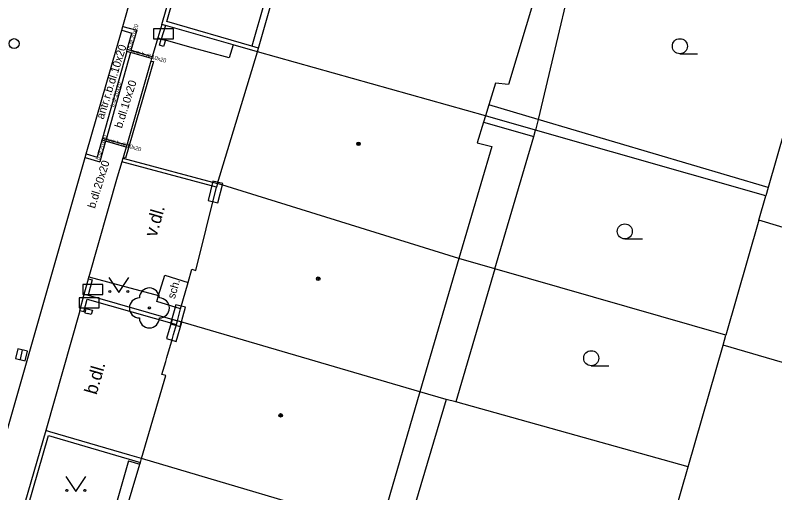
# Model space of a CAD drawing. Extents: x -595546 to -593986, y -1160845 to -1159202.
# Drawn here: x -595520.04 to -595482.07, y -1159250.16 to -1159226.28 of the extents above; entities that cross this region are included whole.
import ezdxf

# ---------------------------------------------------------------- set-up
doc = ezdxf.new("R2010")
doc.units = 0
for name, color, linetype in [('kanalizace - povrch.  znaky - skut. velikost', 7, 'Continuous'), ('Level 22', 7, 'Continuous'), ('Level 24', 7, 'Continuous'), ('Level 27', 7, 'Continuous'), ('Level 28', 7, 'Continuous'), ('Level 36', 7, 'Continuous'), ('Level 39', 7, 'Continuous'), ('silnoproud - povrch.  znaky a  RIS  skut. velikost', 7, 'Continuous'), ('TM - budovy zdene_ betonove - VP', 7, 'Continuous'), ('TM - chodniky - VP', 7, 'Continuous'), ('TM - komunikace - VP', 7, 'Continuous'), ('TM - plot drateny_ kovovy - VP', 7, 'Continuous'), ('TM - podezdivka plotu - VP', 7, 'Continuous'), ('TM - popis povrchu', 7, 'Continuous'), ('TM - poznamka', 7, 'Continuous'), ('TM - rozhrani mezi zpev. plochami mezi sebou - VP', 7, 'Continuous'), ('TM - rozhrani ploch obecne - VP', 7, 'Continuous'), ('TM - zed operna - VP', 7, 'Continuous')]:
    doc.layers.add(name, color=color, linetype=linetype)

msp = doc.modelspace()

# ---------------------------------------------------------------- linework, layer by layer
at = {"layer": 'kanalizace - povrch.  znaky - skut. velikost'}
for points in [[(-595513.25, -1159228.57), (-595514.46, -1159232.78), (-595514.49, -1159232.88), (-595514.64, -1159233.39)], [(-595513.25, -1159228.57), (-595513.13, -1159228.6), (-595514.52, -1159233.42), (-595514.64, -1159233.39)]]:
    msp.add_lwpolyline(points, dxfattribs=at)
at = {"layer": 'Level 22'}
msp.add_circle((-595513.33, -1159240.92), 0.05, dxfattribs=at)
for centre, start, end in [((-595513.33, -1159240.42), 0, 180), ((-595513.83, -1159240.92), 90, 270), ((-595512.83, -1159240.92), 270, 90), ((-595513.33, -1159241.42), 180, 0)]:
    msp.add_arc(centre, 0.5, start, end, dxfattribs=at)
at = {"layer": 'Level 24'}
for points in [[(-595513.118, -1159227.469), (-595512.118, -1159227.469), (-595512.118, -1159226.969), (-595513.118, -1159226.969)], [(-595510.153, -1159234.577), (-595510.395, -1159235.547), (-595509.91, -1159235.669), (-595509.667, -1159234.699)], [(-595516.648, -1159240.249), (-595515.648, -1159240.249), (-595515.648, -1159239.749), (-595516.648, -1159239.749)], [(-595516.838, -1159240.919), (-595515.838, -1159240.919), (-595515.838, -1159240.419), (-595516.838, -1159240.419)], [(-595512.013, -1159240.754), (-595512.274, -1159241.719), (-595511.792, -1159241.85), (-595511.53, -1159240.884)], [(-595511.99, -1159242.59), (-595511.71, -1159241.63), (-595512.19, -1159241.49), (-595512.47, -1159242.45)]]:
    msp.add_lwpolyline(points, close=True, dxfattribs=at)
at = {"layer": 'Level 27'}
msp.add_line((-595519.777, -1159243.503), (-595519.663, -1159243.017), dxfattribs=at)
msp.add_lwpolyline([(-595519.533, -1159243.56), (-595519.42, -1159243.073), (-595519.907, -1159242.96), (-595520.02, -1159243.447)], close=True, dxfattribs=at)
at = {"layer": 'Level 28'}
msp.add_circle((-595520.09, -1159227.7), 0.25, dxfattribs=at)
at = {"layer": 'Level 36'}
for p, q in [((-595486.82, -1159228.205), (-595485.945, -1159228.205)), ((-595489.57, -1159237.465), (-595488.695, -1159237.465)), ((-595491.25, -1159243.805), (-595490.375, -1159243.805))]:
    msp.add_line(p, q, dxfattribs=at)
for points in [[(-595515.36, -1159239.4), (-595514.86, -1159240.15), (-595514.36, -1159239.4)], [(-595517.51, -1159249.34), (-595517.01, -1159250.09), (-595516.51, -1159249.34)]]:
    msp.add_lwpolyline(points, dxfattribs=at)
for centre, radius in [((-595486.82, -1159227.83), 0.375), ((-595489.57, -1159237.09), 0.375), ((-595515.31, -1159240.1), 0.05), ((-595514.411, -1159240.1), 0.05), ((-595491.25, -1159243.43), 0.375), ((-595517.46, -1159250.04), 0.05), ((-595516.561, -1159250.04), 0.05)]:
    msp.add_circle(centre, radius, dxfattribs=at)
at = {"layer": 'Level 39'}
for centre, radius in [((-595502.88, -1159232.71), 0.09), ((-595502.88, -1159232.71), 0.0398), ((-595504.89, -1159239.46), 0.09), ((-595504.89, -1159239.46), 0.0398), ((-595506.77, -1159246.29), 0.09), ((-595506.77, -1159246.29), 0.0398)]:
    msp.add_circle(centre, radius, dxfattribs=at)
at = {"layer": 'silnoproud - povrch.  znaky a  RIS  skut. velikost'}
for points in [[(-595512.62, -1159227.84), (-595512.83, -1159227.78), (-595512.74, -1159227.47)], [(-595512.74, -1159227.47), (-595512.53, -1159227.53)], [(-595512.53, -1159227.53), (-595512.62, -1159227.84)], [(-595516.5, -1159240.94), (-595516.56, -1159241.16)], [(-595516.56, -1159241.16), (-595516.4, -1159241.2)], [(-595516.5, -1159240.94), (-595516.18, -1159241.03), (-595516.24, -1159241.24), (-595516.4, -1159241.2)]]:
    msp.add_lwpolyline(points, dxfattribs=at)
at = {"layer": 'TM - budovy zdene_ betonove - VP'}
for points in [[(-595507.87, -1159227.92), (-595504.89, -1159217.48)], [(-595493.2, -1159222.47), (-595495.39, -1159229.74)], [(-595509.92, -1159234.69), (-595507.93, -1159228.11)], [(-595507.93, -1159228.11), (-595507.87, -1159227.92)], [(-595496.53, -1159231.31), (-595507.93, -1159228.11)], [(-595496.03, -1159229.67), (-595496.36, -1159230.76)], [(-595495.39, -1159229.74), (-595496.03, -1159229.67)], [(-595496.36, -1159230.76), (-595496.53, -1159231.31)], [(-595496.63, -1159231.63), (-595496.95, -1159232.66)], [(-595496.53, -1159231.31), (-595496.63, -1159231.63)], [(-595496.95, -1159232.66), (-595496.22, -1159232.85)], [(-595496.22, -1159232.85), (-595497.86, -1159238.44)], [(-595509.92, -1159234.69), (-595509.97, -1159234.88)], [(-595497.86, -1159238.44), (-595509.92, -1159234.69)], [(-595511.01, -1159239.04), (-595509.97, -1159234.88)], [(-595497.86, -1159238.44), (-595499.81, -1159245.12)], [(-595511.39, -1159239.64), (-595511.21, -1159238.98)], [(-595511.21, -1159238.98), (-595511.01, -1159239.04)], [(-595511.77, -1159240.97), (-595511.39, -1159239.64)], [(-595511.93, -1159241.56), (-595511.77, -1159240.97)], [(-595512.13, -1159242.25), (-595511.98, -1159241.75)], [(-595511.98, -1159241.75), (-595511.93, -1159241.56)], [(-595499.81, -1159245.12), (-595511.93, -1159241.56)], [(-595512.18, -1159242.44), (-595512.13, -1159242.25)], [(-595512.46, -1159243.4), (-595512.18, -1159242.44)], [(-595512.51, -1159243.59), (-595512.46, -1159243.4)], [(-595512.7, -1159244.25), (-595512.51, -1159243.59)], [(-595513.72, -1159248.45), (-595512.5, -1159244.3)], [(-595512.5, -1159244.3), (-595512.7, -1159244.25)], [(-595499.81, -1159245.12), (-595501.82, -1159251.98)], [(-595515.01, -1159252.75), (-595513.8, -1159248.73)], [(-595513.8, -1159248.73), (-595513.77, -1159248.64)], [(-595513.77, -1159248.64), (-595513.72, -1159248.45)], [(-595501.82, -1159251.98), (-595513.72, -1159248.45)]]:
    msp.add_lwpolyline(points, dxfattribs=at)
at = {"layer": 'TM - chodniky - VP'}
for points in [[(-595516.38, -1159239.47), (-595516.35, -1159239.37)], [(-595516.35, -1159239.37), (-595512.87, -1159240.3)]]:
    msp.add_lwpolyline(points, dxfattribs=at)
at = {"layer": 'TM - komunikace - VP'}
for points in [[(-595516.49, -1159233.21), (-595514.71, -1159227.02), (-595514.66, -1159226.84), (-595513.3, -1159222.07)], [(-595522.25, -1159253.34), (-595516.54, -1159233.4), (-595516.49, -1159233.21)]]:
    msp.add_lwpolyline(points, dxfattribs=at)
at = {"layer": 'TM - plot drateny_ kovovy - VP'}
for points in [[(-595508.21, -1159227.82), (-595512.46, -1159226.6), (-595511.12, -1159221.94)], [(-595512.52, -1159226.8), (-595512.74, -1159227.47)], [(-595507.87, -1159227.92), (-595508.21, -1159227.82)], [(-595516.19, -1159239.52), (-595516.39, -1159240.28)], [(-595516.61, -1159241.12), (-595516.44, -1159240.48), (-595511.98, -1159241.75)], [(-595519.66, -1159251.75), (-595518.37, -1159247.3), (-595513.77, -1159248.64)]]:
    msp.add_lwpolyline(points, dxfattribs=at)
at = {"layer": 'TM - podezdivka plotu - VP'}
for points in [[(-595512.71, -1159226.74), (-595511.31, -1159221.88)], [(-595512.71, -1159226.74), (-595512.91, -1159227.41)], [(-595512.52, -1159226.8), (-595512.71, -1159226.74)], [(-595509.14, -1159227.76), (-595512.52, -1159226.8)], [(-595512.74, -1159227.47), (-595512.91, -1159227.41)], [(-595507.93, -1159228.11), (-595509.14, -1159227.76)], [(-595514.65, -1159233.43), (-595514.71, -1159233.61)], [(-595514.65, -1159233.43), (-595514.41, -1159233.49)], [(-595514.41, -1159233.49), (-595509.92, -1159234.69)], [(-595516.58, -1159240.23), (-595516.38, -1159239.47)], [(-595516.38, -1159239.47), (-595516.19, -1159239.52)], [(-595516.8, -1159241.07), (-595516.58, -1159240.23)], [(-595516.58, -1159240.23), (-595516.39, -1159240.28)], [(-595516.39, -1159240.28), (-595511.93, -1159241.56)], [(-595516.61, -1159241.12), (-595516.8, -1159241.07)], [(-595518.51, -1159247.05), (-595519.85, -1159251.69)]]:
    msp.add_lwpolyline(points, dxfattribs=at)
at = {"layer": 'TM - rozhrani mezi zpev. plochami mezi sebou - VP'}
for points in [[(-595514.71, -1159227.02), (-595514.2, -1159227.17)], [(-595514.66, -1159226.84), (-595513.96, -1159227.03)], [(-595513.96, -1159227.03), (-595514.25, -1159228.05)], [(-595514.46, -1159228.09), (-595514.44, -1159228), (-595514.2, -1159227.17)], [(-595512.91, -1159227.41), (-595513.19, -1159228.36), (-595513.22, -1159228.45), (-595513.25, -1159228.57)], [(-595514.46, -1159228.09), (-595515.68, -1159232.43)], [(-595514.27, -1159228.15), (-595515.49, -1159232.49)], [(-595513.22, -1159228.45), (-595514.27, -1159228.15), (-595514.46, -1159228.09)], [(-595513.19, -1159228.36), (-595514.25, -1159228.05), (-595514.44, -1159228)], [(-595515.68, -1159232.43), (-595515.71, -1159232.53), (-595515.94, -1159233.37)], [(-595514.46, -1159232.78), (-595515.49, -1159232.49), (-595515.68, -1159232.43)], [(-595515.52, -1159232.58), (-595515.81, -1159233.61)], [(-595514.49, -1159232.88), (-595515.52, -1159232.58), (-595515.71, -1159232.53)], [(-595516.54, -1159233.4), (-595515.81, -1159233.61)], [(-595516.49, -1159233.21), (-595515.94, -1159233.37)], [(-595514.64, -1159233.39), (-595514.65, -1159233.43)], [(-595514.71, -1159233.61), (-595514.94, -1159234.37)], [(-595514.94, -1159234.37), (-595516.35, -1159239.37)], [(-595516.8, -1159241.07), (-595518.51, -1159247.05)]]:
    msp.add_lwpolyline(points, dxfattribs=at)
at = {"layer": 'TM - rozhrani ploch obecne - VP'}
for points in [[(-595491.48, -1159221.28), (-595493.9, -1159231.49)], [(-595506.91, -1159223.28), (-595508.21, -1159227.82)], [(-595511.3, -1159227.88), (-595512.53, -1159227.53)], [(-595509.14, -1159227.76), (-595509.34, -1159228.41), (-595511.3, -1159227.88)], [(-595493.9, -1159231.49), (-595496.36, -1159230.76)], [(-595481.15, -1159230.55), (-595482.4, -1159234.89)], [(-595496.63, -1159231.63), (-595494.12, -1159232.35)], [(-595494.03, -1159232.02), (-595496.53, -1159231.31)], [(-595493.9, -1159231.49), (-595494.03, -1159232.02)], [(-595482.4, -1159234.89), (-595493.9, -1159231.49)], [(-595494.12, -1159232.35), (-595494.03, -1159232.02)], [(-595482.52, -1159235.31), (-595494.03, -1159232.02)], [(-595496.06, -1159238.96), (-595494.12, -1159232.35)], [(-595482.4, -1159234.89), (-595482.52, -1159235.31)], [(-595482.87, -1159236.53), (-595482.52, -1159235.31)], [(-595482.87, -1159236.53), (-595484.52, -1159242.28)], [(-595465.41, -1159241.79), (-595482.87, -1159236.53)], [(-595496.06, -1159238.96), (-595497.86, -1159238.44)], [(-595496.06, -1159238.96), (-595498.02, -1159245.62)], [(-595484.52, -1159242.28), (-595496.06, -1159238.96)], [(-595512.87, -1159240.3), (-595512.55, -1159239.28), (-595511.39, -1159239.64)], [(-595511.77, -1159240.97), (-595512.96, -1159240.6), (-595512.87, -1159240.3)], [(-595484.66, -1159242.78), (-595484.52, -1159242.28)], [(-595486.4, -1159248.87), (-595484.66, -1159242.78)], [(-595468.98, -1159247.36), (-595484.66, -1159242.78)], [(-595498.49, -1159245.49), (-595499.81, -1159245.12)], [(-595498.49, -1159245.49), (-595500.53, -1159252.35)], [(-595498.02, -1159245.62), (-595498.49, -1159245.49)], [(-595486.4, -1159248.87), (-595498.02, -1159245.62)], [(-595518.3, -1159247.11), (-595518.51, -1159247.05)], [(-595514.3, -1159248.28), (-595518.3, -1159247.11)], [(-595513.72, -1159248.45), (-595514.3, -1159248.28)], [(-595514.38, -1159248.56), (-595515.52, -1159252.6)], [(-595514.38, -1159248.56), (-595513.8, -1159248.73)], [(-595487.42, -1159252.39), (-595486.4, -1159248.87)]]:
    msp.add_lwpolyline(points, dxfattribs=at)
at = {"layer": 'TM - zed operna - VP'}
msp.add_lwpolyline([(-595509.97, -1159234.88), (-595514.71, -1159233.61)], dxfattribs=at)

# ---------------------------------------------------------------- texts
at = {"layer": 'TM - popis povrchu'}
for s, height, rotation, p in [('b.dl.20x20', 0.2, 72.6187, (-595514.25, -1159227.98)), ('antr.r.b.dl.10x20', 0.4, 72.6187, (-595515.62, -1159231.51)), ('antr.b.dl.10x20', 0.2, 343.7801, (-595514.27, -1159228.15)), ('b.dl.20x20', 0.2, 72.6187, (-595515.1, -1159230.88)), ('b.dl.10x20', 0.4, 72.6187, (-595514.7, -1159231.96)), ('b.dl.20x20', 0.2, 72.6187, (-595515.82, -1159233.53)), ('antr.b.dl.10x20', 0.2, 343.7801, (-595515.52, -1159232.58)), ('b.dl.20x20', 0.4, 72.6187, (-595516.05, -1159235.97)), ('v.dl.', 0.65, 74, (-595512.98, -1159237.41)), ('b.dl.', 0.65, 74, (-595515.97, -1159245.29))]:
    msp.add_text(s, height=height, rotation=rotation, dxfattribs=at).set_placement(p)
at = {"layer": 'TM - poznamka'}
msp.add_text('sch.', height=0.4, rotation=74.0546, dxfattribs=at).set_placement((-595512.06, -1159240.49))

doc.saveas('drawing.dxf')
